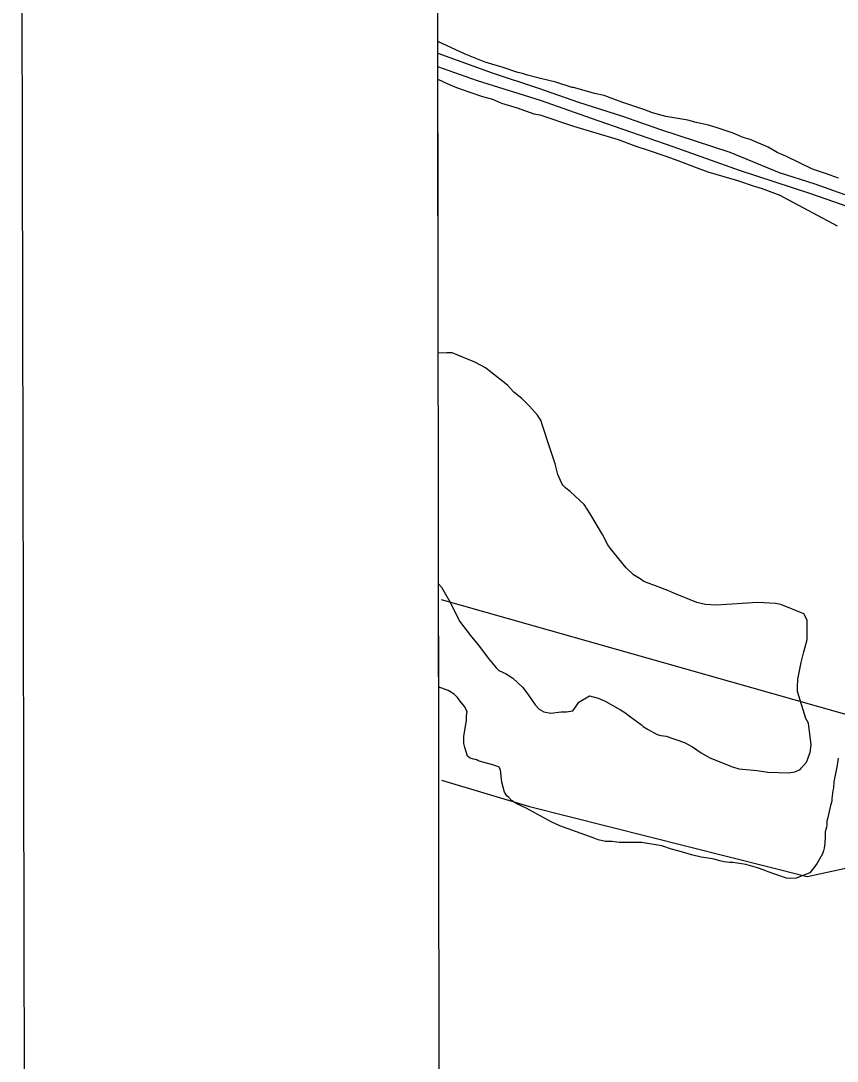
# Model space of a CAD drawing. Extents: x 3329332 to 3367211, y 631066 to 656469.
# Drawn here: x 3332666 to 3334163, y 652105 to 654012 of the extents above; entities that cross this region are included whole.
import ezdxf

# ---------------------------------------------------------------- set-up
doc = ezdxf.new("R2010")
doc.units = 0
for name, color, linetype in [('V-ANNO-SYMB', 7, 'Continuous'), ('V-GRID-FRAM', 7, 'Continuous'), ('V-SITE-VEGE', 7, 'Continuous'), ('V-TOPO-SHOR', 7, 'Continuous')]:
    doc.layers.add(name, color=color, linetype=linetype)

msp = doc.modelspace()

# ---------------------------------------------------------------- linework, layer by layer
at = {"layer": 'V-ANNO-SYMB'}
msp.add_lwpolyline([(3332709.6, 632280), (3365792.7, 632342.5), (3365749.4, 655259), (3332666.3, 655196.5), (3332709.6, 632280)], dxfattribs=at)
at = {"layer": 'V-GRID-FRAM'}
msp.add_lwpolyline([(3333429.9, 654632), (3364987.9, 654691.7), (3365030.2, 636507.7), (3333456.4, 636448), (3333429.9, 654632)], dxfattribs=at)
at = {"layer": 'V-SITE-VEGE'}
for p, q in [((3333430.9, 653974.3), (3333429.9, 654632)), ((3333481, 653951.1), (3333430.9, 653974.3)), ((3333517.5, 653936.3), (3333481, 653951.1)), ((3333530.3, 653932.4), (3333517.5, 653936.3)), ((3333550.9, 653926.5), (3333530.3, 653932.4)), ((3333577.5, 653917.6), (3333550.9, 653926.5)), ((3333586.4, 653915.6), (3333577.5, 653917.6)), ((3333595.3, 653912.7), (3333586.4, 653915.6)), ((3333616.9, 653906.7), (3333595.3, 653912.7)), ((3333431.7, 653402.7), (3333431, 653905.1)), ((3333431, 653905.1), (3333450.5, 653895.8)), ((3333450.5, 653895.8), (3333465.3, 653889.9)), ((3333465.3, 653889.9), (3333487.9, 653882)), ((3333634.6, 653902.8), (3333616.9, 653906.7)), ((3333647.4, 653899.8), (3333634.6, 653902.8)), ((3333677, 653890), (3333647.4, 653899.8)), ((3333679.9, 653890), (3333677, 653890)), ((3333690.8, 653887), (3333679.9, 653890)), ((3333487.9, 653882), (3333512.6, 653873.2)), ((3333512.6, 653873.2), (3333531.3, 653868.2)), ((3333718.4, 653879.1), (3333690.8, 653887)), ((3333736.1, 653875.2), (3333718.4, 653879.1)), ((3333753.8, 653868.3), (3333736.1, 653875.2)), ((3333531.3, 653868.2), (3333548, 653861.3)), ((3333548, 653861.3), (3333576.6, 653852.4)), ((3333576.6, 653852.4), (3333607.1, 653841.6)), ((3333770.5, 653862.4), (3333753.8, 653868.3)), ((3333808.9, 653849.5), (3333770.5, 653862.4)), ((3333607.1, 653841.6), (3333617.9, 653839.6)), ((3333617.9, 653839.6), (3333680, 653818.9)), ((3333824.7, 653843.6), (3333808.9, 653849.5)), ((3333849.3, 653836.7), (3333824.7, 653843.6)), ((3333889.7, 653829.8), (3333849.3, 653836.7)), ((3333680, 653818.9), (3333761.7, 653794.3)), ((3333904.5, 653825.9), (3333889.7, 653829.8)), ((3333927.1, 653820.9), (3333904.5, 653825.9)), ((3333942.9, 653816), (3333927.1, 653820.9)), ((3333972.4, 653806.2), (3333942.9, 653816)), ((3333761.7, 653794.3), (3333794.2, 653782.4)), ((3333991.1, 653798.3), (3333972.4, 653806.2)), ((3334003.9, 653794.3), (3333991.1, 653798.3)), ((3334036.4, 653780.5), (3334003.9, 653794.3)), ((3333794.2, 653782.4), (3333814.9, 653775.5)), ((3333814.9, 653775.5), (3333849.3, 653763.7)), ((3334053.2, 653770.7), (3334036.4, 653780.5)), ((3333849.3, 653763.7), (3333871, 653755.8)), ((3333871, 653755.8), (3333904.5, 653743)), ((3334068.9, 653763.8), (3334053.2, 653770.7)), ((3334118.2, 653740.1), (3334068.9, 653763.8)), ((3333904.5, 653743), (3333926.2, 653735.1)), ((3334141.8, 653732.2), (3334118.2, 653740.1)), ((3333926.2, 653735.1), (3333980.3, 653719.3)), ((3333980.3, 653719.3), (3334012.8, 653708.5)), ((3334165.4, 653723.4), (3334141.8, 653732.2)), ((3334012.8, 653708.5), (3334023.6, 653705.5)), ((3334023.6, 653705.5), (3334058.1, 653692.7)), ((3334058.1, 653692.7), (3334065, 653688.8)), ((3334065, 653688.8), (3334163.5, 653636.6)), ((3333447.4, 653403.4), (3333431.7, 653402.7)), ((3333457.2, 653403.4), (3333447.4, 653403.4)), ((3333498.6, 653386.6), (3333457.2, 653403.4)), ((3333518.3, 653375.8), (3333498.6, 653386.6)), ((3333524.2, 653370.9), (3333518.3, 653375.8)), ((3333558.7, 653344.3), (3333524.2, 653370.9)), ((3333570.5, 653331.5), (3333558.7, 653344.3)), ((3333585.2, 653319.6), (3333570.5, 653331.5)), ((3333599, 653305.8), (3333585.2, 653319.6)), ((3333613.8, 653289.1), (3333599, 653305.8)), ((3333619.7, 653280.2), (3333613.8, 653289.1)), ((3333622.6, 653270.4), (3333619.7, 653280.2)), ((3333635.4, 653232.9), (3333622.6, 653270.4)), ((3333646.3, 653200.4), (3333635.4, 653232.9)), ((3333651.2, 653180.7), (3333646.3, 653200.4)), ((3333658.1, 653164), (3333651.2, 653180.7)), ((3333660, 653161), (3333658.1, 653164)), ((3333665, 653156.1), (3333660, 653161)), ((3333670.9, 653151.2), (3333665, 653156.1)), ((3333673.8, 653149.2), (3333670.9, 653151.2)), ((3333699.4, 653125.6), (3333673.8, 653149.2)), ((3333710.2, 653108.8), (3333699.4, 653125.6)), ((3333732.9, 653070.4), (3333710.2, 653108.8)), ((3333742.7, 653051.7), (3333732.9, 653070.4)), ((3333746.7, 653045.8), (3333742.7, 653051.7)), ((3333776.2, 653009.3), (3333746.7, 653045.8)), ((3333790, 652996.5), (3333776.2, 653009.3)), ((3333801.8, 652989.6), (3333790, 652996.5)), ((3333432.6, 652791), (3333432.3, 652980.2)), ((3333432.3, 652980.2), (3333437.4, 652974)), ((3333437.4, 652974), (3333454.1, 652945.4)), ((3333808.7, 652984.7), (3333801.8, 652989.6)), ((3333835.3, 652974.8), (3333808.7, 652984.7)), ((3333853, 652967.9), (3333835.3, 652974.8)), ((3333863.8, 652963), (3333853, 652967.9)), ((3333906.2, 652946.3), (3333863.8, 652963)), ((3333454.1, 652945.4), (3333457.1, 652938.5)), ((3333457.1, 652938.5), (3333464, 652925.7)), ((3333921.9, 652942.3), (3333906.2, 652946.3)), ((3333941.6, 652941.3), (3333921.9, 652942.3)), ((3334017.5, 652946.2), (3333941.6, 652941.3)), ((3334050, 652944.2), (3334017.5, 652946.2)), ((3334059.8, 652942.3), (3334050, 652944.2)), ((3334102.1, 652925.5), (3334059.8, 652942.3)), ((3333464, 652925.7), (3333470.8, 652911.9)), ((3334108.1, 652913.7), (3334102.1, 652925.5)), ((3333470.8, 652911.9), (3333492.5, 652883.4)), ((3334108, 652878.2), (3334108.1, 652913.7)), ((3333492.5, 652883.4), (3333505.3, 652867.6)), ((3334104.1, 652862.5), (3334108, 652878.2)), ((3333505.3, 652867.6), (3333523, 652844)), ((3334102.1, 652855.6), (3334104.1, 652862.5)), ((3333523, 652844), (3333535.8, 652829.2)), ((3334097.2, 652835.9), (3334102.1, 652855.6)), ((3333535.8, 652829.2), (3333537.8, 652826.2)), ((3333537.8, 652826.2), (3333542.7, 652821.3)), ((3333542.7, 652821.3), (3333556.5, 652815.4)), ((3334091.3, 652805.3), (3334097.2, 652835.9)), ((3333556.5, 652815.4), (3333568.3, 652807.5)), ((3333568.3, 652807.5), (3333586, 652790.8)), ((3334090.3, 652790.6), (3334091.3, 652805.3)), ((3333438.3, 652788.8), (3333432.6, 652791)), ((3333450.1, 652784.9), (3333438.3, 652788.8)), ((3333460.9, 652778), (3333450.1, 652784.9)), ((3333586, 652790.8), (3333595.9, 652778)), ((3334090.3, 652782.7), (3334090.3, 652790.6)), ((3334106, 652733.4), (3334090.3, 652782.7)), ((3333466.9, 652772.1), (3333460.9, 652778)), ((3333471.8, 652765.2), (3333466.9, 652772.1)), ((3333477.7, 652758.3), (3333471.8, 652765.2)), ((3333595.9, 652778), (3333609.7, 652758.2)), ((3333683.5, 652754.3), (3333689.4, 652763.1)), ((3333689.4, 652763.1), (3333709.1, 652775)), ((3333709.1, 652775), (3333724.9, 652771)), ((3333724.9, 652771), (3333737.7, 652765.1)), ((3333737.7, 652765.1), (3333766.2, 652749.3)), ((3333479.6, 652755.3), (3333477.7, 652758.3)), ((3333484.6, 652746.5), (3333479.6, 652755.3)), ((3333483.6, 652738.6), (3333484.6, 652746.5)), ((3333609.7, 652758.2), (3333616.5, 652750.4)), ((3333616.5, 652750.4), (3333625.4, 652745.4)), ((3333625.4, 652745.4), (3333638.2, 652743.5)), ((3333638.2, 652743.5), (3333656.9, 652745.4)), ((3333656.9, 652745.4), (3333666.8, 652745.4)), ((3333666.8, 652745.4), (3333678.6, 652747.4)), ((3333678.6, 652747.4), (3333683.5, 652754.3)), ((3333766.2, 652749.3), (3333774.1, 652744.4)), ((3333774.1, 652744.4), (3333784, 652736.5)), ((3333478.6, 652701.2), (3333483.6, 652729.7)), ((3333483.6, 652729.7), (3333483.6, 652738.6)), ((3333784, 652736.5), (3333804.6, 652721.7)), ((3334110.9, 652724.6), (3334106, 652733.4)), ((3333804.6, 652721.7), (3333807.6, 652718.8)), ((3333807.6, 652718.8), (3333815.5, 652713.9)), ((3333815.5, 652713.9), (3333833.2, 652704)), ((3334115.8, 652685.2), (3334110.9, 652724.6)), ((3333478.6, 652692.3), (3333478.6, 652701.2)), ((3333478.6, 652687.4), (3333478.6, 652692.3)), ((3333480.6, 652680.5), (3333478.6, 652687.4)), ((3333833.2, 652704), (3333840.1, 652702)), ((3333840.1, 652702), (3333849.9, 652701)), ((3333849.9, 652701), (3333883.4, 652689.2)), ((3333883.4, 652689.2), (3333898.2, 652681.3)), ((3333485.5, 652664.7), (3333480.6, 652680.5)), ((3333898.2, 652681.3), (3333913.9, 652670.5)), ((3333913.9, 652670.5), (3333929.7, 652661.6)), ((3334107, 652653.7), (3334113.9, 652671.4)), ((3334113.9, 652671.4), (3334115.8, 652685.2)), ((3333488.5, 652661.8), (3333485.5, 652664.7)), ((3333490.4, 652660.8), (3333488.5, 652661.8)), ((3333496.4, 652658.8), (3333490.4, 652660.8)), ((3333502.3, 652657.8), (3333496.4, 652658.8)), ((3333505.2, 652655.9), (3333502.3, 652657.8)), ((3333533.8, 652648), (3333505.2, 652655.9)), ((3333929.7, 652661.6), (3333971.1, 652644.9)), ((3334098.1, 652642.8), (3334107, 652653.7)), ((3334165.1, 652660.5), (3334163.1, 652647.7)), ((3333538.7, 652646), (3333533.8, 652648)), ((3333542.6, 652645), (3333538.7, 652646)), ((3333545.6, 652639.1), (3333542.6, 652645)), ((3333548.5, 652616.5), (3333545.6, 652639.1)), ((3333971.1, 652644.9), (3333982.9, 652640.9)), ((3333982.9, 652640.9), (3334016.4, 652637.9)), ((3334016.4, 652637.9), (3334036.1, 652635)), ((3334036.1, 652635), (3334074.5, 652634)), ((3334074.5, 652634), (3334085.3, 652636)), ((3334085.3, 652636), (3334095.1, 652639.9)), ((3334095.1, 652639.9), (3334098.1, 652642.8)), ((3334163.1, 652647.7), (3334157.2, 652617.2)), ((3333553.5, 652598.7), (3333548.5, 652616.5)), ((3334157.2, 652617.2), (3334156.2, 652606.4)), ((3333557.4, 652591.8), (3333553.5, 652598.7)), ((3333561.3, 652588.9), (3333557.4, 652591.8)), ((3334155.2, 652601.5), (3334153.2, 652586.7)), ((3334156.2, 652606.4), (3334155.2, 652601.5)), ((3333566.3, 652583), (3333561.3, 652588.9)), ((3333576.1, 652577), (3333566.3, 652583)), ((3333592.8, 652569.2), (3333576.1, 652577)), ((3334151.3, 652573.9), (3334146.3, 652552.2)), ((3334153.2, 652581.8), (3334151.3, 652573.9)), ((3334153.2, 652586.7), (3334153.2, 652581.8)), ((3333599.7, 652565.2), (3333592.8, 652569.2)), ((3333640.1, 652543.5), (3333599.7, 652565.2)), ((3333654.9, 652536.6), (3333640.1, 652543.5)), ((3333715.9, 652514.9), (3333654.9, 652536.6)), ((3334143.4, 652534.5), (3334141.4, 652525.6)), ((3334144.4, 652539.4), (3334143.4, 652534.5)), ((3334146.3, 652552.2), (3334144.4, 652545.3)), ((3334144.4, 652545.3), (3334144.4, 652539.4)), ((3334141.4, 652516.8), (3334140.4, 652504.9)), ((3334141.4, 652525.6), (3334141.4, 652516.8)), ((3333724.8, 652511), (3333715.9, 652514.9)), ((3333738.6, 652508), (3333724.8, 652511)), ((3333750.4, 652508), (3333738.6, 652508)), ((3333763.2, 652506.1), (3333750.4, 652508)), ((3333804.6, 652506.1), (3333763.2, 652506.1)), ((3333842, 652500.1), (3333804.6, 652506.1)), ((3333859.7, 652494.2), (3333842, 652500.1)), ((3334139.4, 652496.1), (3334138.4, 652491.2)), ((3334140.4, 652504.9), (3334139.4, 652496.1)), ((3333873.5, 652490.3), (3333859.7, 652494.2)), ((3333896.1, 652483.4), (3333873.5, 652490.3)), ((3333913.9, 652479.4), (3333896.1, 652483.4)), ((3333926.7, 652477.4), (3333913.9, 652479.4)), ((3333937.5, 652475.5), (3333926.7, 652477.4)), ((3334136.5, 652485.2), (3334126.6, 652468.5)), ((3334138.4, 652491.2), (3334136.5, 652485.2)), ((3333948.3, 652472.5), (3333937.5, 652475.5)), ((3333956.2, 652470.5), (3333948.3, 652472.5)), ((3333966.1, 652469.6), (3333956.2, 652470.5)), ((3333972, 652469.6), (3333966.1, 652469.6)), ((3333995.6, 652465.6), (3333972, 652469.6)), ((3334017.3, 652459.7), (3333995.6, 652465.6)), ((3334029.1, 652455.7), (3334017.3, 652459.7)), ((3334120.7, 652459.6), (3334117.7, 652456.7)), ((3334126.6, 652468.5), (3334120.7, 652459.6)), ((3334035, 652452.8), (3334029.1, 652455.7)), ((3334070.5, 652441), (3334035, 652452.8)), ((3334077.4, 652440), (3334070.5, 652441)), ((3334088.2, 652440.9), (3334077.4, 652440)), ((3334112.8, 652450.8), (3334088.2, 652440.9)), ((3334117.7, 652456.7), (3334112.8, 652450.8))]:
    msp.add_line(p, q, dxfattribs=at)
at = {"layer": 'V-TOPO-SHOR'}
msp.add_line((3333436.9, 652951.5), (3334342, 652694.7), dxfattribs=at)
for points in [[(3333430.9, 653953), (3333530.9, 653917), (3333615.3, 653888.6), (3333689, 653863.1)], [(3335662.3, 653147.8), (3335563.7, 653183.4), (3335498.7, 653212.4), (3335464.6, 653229.2), (3335409.8, 653247), (3335317.8, 653276.5), (3335226.3, 653306), (3335066.7, 653358.9), (3334954.9, 653400.6), (3334821.3, 653445.9), (3334729.3, 653479), (3334629.7, 653514.6), (3334502.6, 653556.8), (3334401.5, 653589.9), (3334331.9, 653615.4), (3334225.6, 653656.6), (3334114.9, 653694.7), (3333984.2, 653738), (3333862.3, 653781.2), (3333725.1, 653829), (3333619.3, 653866.2), (3333504, 653902.3), (3333431, 653927.7)], [(3333689, 653863.1), (3333769.3, 653837.2), (3333839.4, 653812.7), (3333966.5, 653771.5), (3334056.9, 653733.9), (3334122.5, 653713), (3334218.5, 653678.9)], [(3333437.5, 652620.3), (3333599.1, 652572.2), (3334108.2, 652443.9), (3334221.2, 652468.3), (3334342.5, 652403.9), (3334415.2, 652404.1)]]:
    msp.add_lwpolyline(points, dxfattribs=at)

doc.saveas('drawing.dxf')
